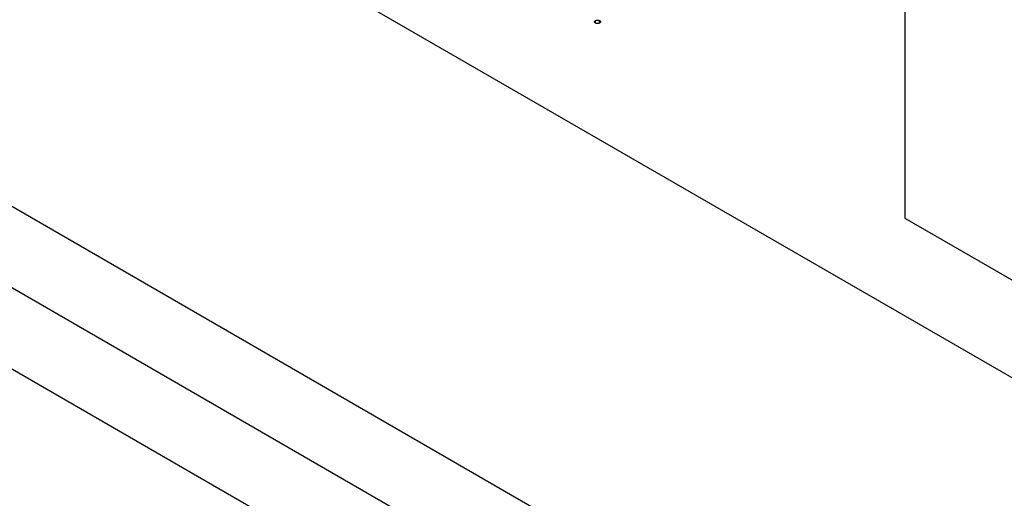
# Model space of a CAD drawing. Header units: inches. Extents: x 1880 to 2363, y -453 to -54.
# Tile 266 of 656: x 2067.83 to 2070.3, y -426.16 to -424.96. Entities that reach past the tile are written whole.
import ezdxf

# ---------------------------------------------------------------- set-up
doc = ezdxf.new("R2010")
doc.units = ezdxf.units.IN
doc.header["$LTSCALE"] = 0.5
doc.header["$MEASUREMENT"] = 0
doc.layers.add('DSS-M-S', color=53, linetype='Continuous')

msp = doc.modelspace()

# ---------------------------------------------------------------- linework, layer by layer
at = {"layer": 'DSS-M-S', "linetype": 'Continuous', "lineweight": 25}
for p, q in [((2064.23349, -422.34697), (2073.07233, -427.44952)), ((2073.07233, -428.4702), (2064.23349, -423.36765)), ((2073.24911, -428.77642), (2064.41027, -423.67387)), ((2073.07233, -428.87847), (2064.23349, -423.77592)), ((2070.04945, -424.25513), (2070.04945, -425.45953)), ((2069.27225, -424.96927), (2069.27225, -424.96315)), ((2069.28286, -424.96927), (2069.28286, -424.96315)), ((2070.04945, -425.45953), (2070.7212, -425.84732))]:
    msp.add_line(p, q, dxfattribs=at)
for points, knots in [([(2069.27225, -424.96927), (2069.27157, -424.96877), (2069.2702, -424.96776), (2069.26991, -424.96593), (2069.27058, -424.96431), (2069.27169, -424.96354), (2069.27225, -424.96315)], [0, 0, 0, 0, 0.27958116, 0.55914317, 0.77957542, 1, 1, 1, 1]), ([(2069.27225, -424.96315), (2069.27313, -424.96275), (2069.27488, -424.96196), (2069.27805, -424.96179), (2069.28085, -424.96218), (2069.28219, -424.96283), (2069.28286, -424.96315)], [0, 0, 0, 0, 0.2795762, 0.5592837, 0.7795524, 1, 1, 1, 1]), ([(2069.28286, -424.96315), (2069.28355, -424.96366), (2069.28494, -424.96466), (2069.2852, -424.9665), (2069.28456, -424.96812), (2069.28343, -424.96889), (2069.28286, -424.96927)], [0, 0, 0, 0, 0.2796016, 0.559212, 0.7794752, 1, 1, 1, 1]), ([(2069.28286, -424.96927), (2069.28198, -424.96967), (2069.28023, -424.97047), (2069.27706, -424.97063), (2069.27426, -424.97024), (2069.27292, -424.9696), (2069.27225, -424.96927)], [0, 0, 0, 0, 0.2794691, 0.5593578, 0.7796739, 1, 1, 1, 1])]:
    msp.add_open_spline(points, degree=3, knots=knots, dxfattribs=at)

doc.saveas('drawing.dxf')
